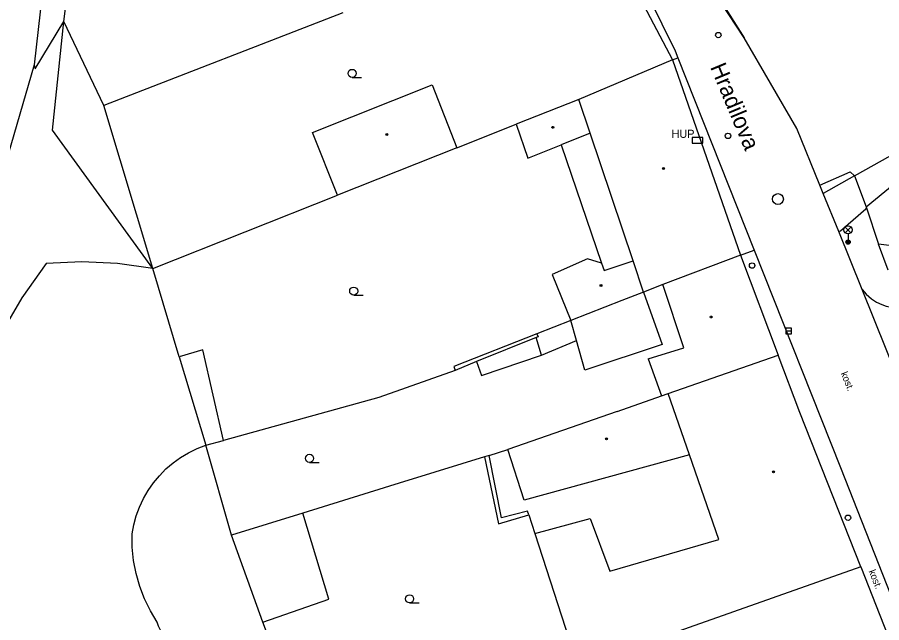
# Model space of a CAD drawing. Extents: x -596229 to -595156, y -1161237 to -1159376.
# Drawn here: x -595951.6 to -595871.7, y -1159921.1 to -1159865.2 of the extents above; entities that cross this region are included whole.
import ezdxf

# ---------------------------------------------------------------- set-up
doc = ezdxf.new("R2010")
doc.units = 0
for name, color, linetype in [('DOP - budovy nerozlisene - VP', 7, 'Continuous'), ('DOP - kresba z DSPS bez souradnic', 7, 'Continuous'), ('DOP - rozhrani ploch obecne', 7, 'Continuous'), ('Level 24', 7, 'Continuous'), ('Level 27', 7, 'Continuous'), ('Level 28', 7, 'Continuous'), ('Level 33', 7, 'Continuous'), ('Level 36', 7, 'Continuous'), ('Level 39', 7, 'Continuous'), ('Nazvy ulic', 7, 'Continuous'), ('Specificka linie pasportu komunikaci', 7, 'Continuous'), ('TM - budovy zdene_ betonove - VP', 7, 'Continuous'), ('TM - chodniky - VP', 7, 'Continuous'), ('TM - dolni hrana svahu', 7, 'Continuous'), ('TM - komunikace - VP', 7, 'Continuous'), ('TM - letecke snimky - pomocna linie', 7, 'Continuous'), ('TM - plot drateny_ kovovy - VP', 7, 'Continuous'), ('TM - popis objektu', 7, 'Continuous'), ('TM - popis povrchu', 7, 'Continuous'), ('TM - rozhrani ploch obecne - VP', 7, 'Continuous'), ('TM - vjezd na pozemek', 7, 'Continuous')]:
    doc.layers.add(name, color=color, linetype=linetype)

msp = doc.modelspace()

# ---------------------------------------------------------------- linework, layer by layer
at = {"layer": 'DOP - budovy nerozlisene - VP'}
for points in [[(-595924.3, -1159875.81), (-595913.26, -1159871.43)], [(-595913.26, -1159871.43), (-595910.97, -1159877.22)], [(-595922, -1159881.6), (-595924.3, -1159875.81)], [(-595910.97, -1159877.22), (-595922, -1159881.6)]]:
    msp.add_lwpolyline(points, dxfattribs=at)
at = {"layer": 'DOP - kresba z DSPS bez souradnic'}
for points in [[(-595903.65, -1159894.74), (-595909.15, -1159896.97)], [(-595903.47, -1159894.67), (-595903.65, -1159894.74)], [(-595903.14, -1159896.37), (-595903.65, -1159894.74)], [(-595903.58, -1159894.41), (-595903.47, -1159894.67)], [(-595903.14, -1159896.37), (-595899.92, -1159895.03)], [(-595908.7, -1159898.26), (-595903.14, -1159896.37)], [(-595909.15, -1159896.97), (-595911.14, -1159897.79)], [(-595909.15, -1159896.97), (-595908.7, -1159898.26)], [(-595907.99, -1159905.62), (-595906.25, -1159905.08)], [(-595906.85, -1159911.39), (-595907.99, -1159905.62)], [(-595904.45, -1159910.76), (-595906.85, -1159911.39)], [(-595904.34, -1159911.11), (-595904.45, -1159910.76)]]:
    msp.add_lwpolyline(points, dxfattribs=at)
at = {"layer": 'DOP - rozhrani ploch obecne'}
for points in [[(-595921.5, -1159864.78), (-595943.57, -1159873.33)], [(-595910.97, -1159877.22), (-595905.48, -1159875.05)], [(-595939.07, -1159888.37), (-595922, -1159881.6)], [(-595900.44, -1159893.18), (-595903.58, -1159894.41)], [(-595903.58, -1159894.41), (-595911.26, -1159897.41)], [(-595911.14, -1159897.79), (-595918.17, -1159900.27)], [(-595911.26, -1159897.41), (-595911.14, -1159897.79)], [(-595918.17, -1159900.27), (-595932.52, -1159904.24)], [(-595908.43, -1159905.75), (-595915.09, -1159907.81)], [(-595907.99, -1159905.62), (-595908.43, -1159905.75)], [(-595908.43, -1159905.75), (-595907.14, -1159911.94)], [(-595915.81, -1159908.03), (-595925.2, -1159910.95)], [(-595915.09, -1159907.81), (-595915.81, -1159908.03)], [(-595925.2, -1159910.95), (-595931.78, -1159912.99)], [(-595907.14, -1159911.94), (-595904.34, -1159911.11)], [(-595904.34, -1159911.11), (-595903.77, -1159912.84)]]:
    msp.add_lwpolyline(points, dxfattribs=at)
at = {"layer": 'Level 24'}
msp.add_lwpolyline([(-595889.238, -1159876.789), (-595888.238, -1159876.789), (-595888.238, -1159876.289), (-595889.238, -1159876.289)], close=True, dxfattribs=at)
at = {"layer": 'Level 27'}
msp.add_line((-595880.57, -1159894.14), (-595880.07, -1159894.14), dxfattribs=at)
msp.add_lwpolyline([(-595880.57, -1159894.39), (-595880.07, -1159894.39), (-595880.07, -1159893.89), (-595880.57, -1159893.89)], close=True, dxfattribs=at)
msp.add_circle((-595881.31, -1159881.96), 0.5, dxfattribs=at)
at = {"layer": 'Level 28'}
for centre in [(-595886.82, -1159866.82), (-595885.93, -1159876.13), (-595883.7, -1159888.1), (-595874.84, -1159911.38)]:
    msp.add_circle(centre, 0.25, dxfattribs=at)
at = {"layer": 'Level 33'}
for p, q in [((-595875.105, -1159885.07), (-595874.575, -1159884.54)), ((-595875.105, -1159884.54), (-595874.575, -1159885.07)), ((-595874.84, -1159885.18), (-595874.84, -1159885.93))]:
    msp.add_line(p, q, dxfattribs=at)
for centre, radius in [((-595874.84, -1159884.805), 0.375), ((-595874.84, -1159885.93), 0.2), ((-595874.84, -1159885.93), 0.145), ((-595874.84, -1159885.93), 0.0876)]:
    msp.add_circle(centre, radius, dxfattribs=at)
at = {"layer": 'Level 36'}
for p, q in [((-595920.65, -1159870.735), (-595919.775, -1159870.735)), ((-595920.5, -1159890.835), (-595919.625, -1159890.835)), ((-595924.58, -1159906.275), (-595923.705, -1159906.275)), ((-595915.34, -1159919.245), (-595914.465, -1159919.245))]:
    msp.add_line(p, q, dxfattribs=at)
for centre in [(-595920.65, -1159870.36), (-595920.5, -1159890.46), (-595924.58, -1159905.9), (-595915.34, -1159918.87)]:
    msp.add_circle(centre, 0.375, dxfattribs=at)
at = {"layer": 'Level 39'}
for centre, radius in [((-595902.1, -1159875.34), 0.09), ((-595902.1, -1159875.34), 0.0398), ((-595917.43, -1159876.01), 0.09), ((-595917.43, -1159876.01), 0.0398), ((-595891.88, -1159879.14), 0.09), ((-595891.88, -1159879.14), 0.0398), ((-595897.66, -1159889.95), 0.09), ((-595897.66, -1159889.95), 0.0398), ((-595887.47, -1159892.85), 0.09), ((-595887.47, -1159892.85), 0.0398), ((-595897.14, -1159904.1), 0.09), ((-595897.14, -1159904.1), 0.0398), ((-595881.72, -1159907.14), 0.09), ((-595881.72, -1159907.14), 0.0398)]:
    msp.add_circle(centre, radius, dxfattribs=at)
at = {"layer": 'Specificka linie pasportu komunikaci'}
for points in [[(-595901.5, -1159822.29), (-595895.46, -1159847.7), (-595891.37, -1159856.02), (-595891.27, -1159856.22), (-595891.1, -1159856.5), (-595884.44, -1159867.07)], [(-595891.06, -1159869.11), (-595890.56, -1159868.91)], [(-595877.45, -1159880.67), (-595874.64, -1159879.44)], [(-595874.64, -1159879.44), (-595874.24, -1159879.83)], [(-595873.16, -1159882.68), (-595873.19, -1159882.9), (-595875.53, -1159884.91)], [(-595875.53, -1159884.91), (-595875.7, -1159884.96)], [(-595884.78, -1159887.15), (-595883.5, -1159886.67)]]:
    msp.add_lwpolyline(points, dxfattribs=at)
at = {"layer": 'TM - budovy zdene_ betonove - VP'}
for points in [[(-595891.06, -1159869.11), (-595899.71, -1159872.77)], [(-595891.06, -1159869.11), (-595884.78, -1159887.15)], [(-595899.71, -1159872.77), (-595905.48, -1159875.05)], [(-595898.66, -1159875.88), (-595899.71, -1159872.77)], [(-595905.48, -1159875.05), (-595904.43, -1159878.18)], [(-595898.66, -1159875.88), (-595901.35, -1159876.95)], [(-595894.69, -1159887.66), (-595898.66, -1159875.88)], [(-595904.43, -1159878.18), (-595901.35, -1159876.95)], [(-595873.16, -1159882.68), (-595869.72, -1159879.84)], [(-595873.16, -1159882.68), (-595872.02, -1159886.14)], [(-595846.79, -1159889.32), (-595872.02, -1159886.14)], [(-595871.13, -1159888.54), (-595872.02, -1159886.14)], [(-595898.91, -1159887.49), (-595902.18, -1159888.92)], [(-595897.6, -1159887.87), (-595898.91, -1159887.49)], [(-595897.36, -1159888.56), (-595894.69, -1159887.66)], [(-595893.72, -1159890.55), (-595894.69, -1159887.66)], [(-595884.78, -1159887.15), (-595891.95, -1159889.86)], [(-595884.78, -1159887.15), (-595881.28, -1159896.38)], [(-595897.6, -1159887.87), (-595897.36, -1159888.56)], [(-595902.18, -1159888.92), (-595900.44, -1159893.18)], [(-595891.95, -1159889.86), (-595893.72, -1159890.55)], [(-595890.02, -1159895.69), (-595891.95, -1159889.86)], [(-595893.72, -1159890.55), (-595895.73, -1159891.34)], [(-595895.73, -1159891.34), (-595900.44, -1159893.18)], [(-595893.3, -1159896.7), (-595890.02, -1159895.69)], [(-595891.44, -1159899.92), (-595881.28, -1159896.38)], [(-595879.28, -1159901.66), (-595881.28, -1159896.38)], [(-595896.15, -1159901.56), (-595892.07, -1159900.14)], [(-595892.07, -1159900.14), (-595891.44, -1159899.92)], [(-595889.48, -1159905.56), (-595891.44, -1159899.92)], [(-595896.15, -1159901.56), (-595906.25, -1159905.08)], [(-595873.67, -1159915.91), (-595879.28, -1159901.66)], [(-595904.76, -1159909.75), (-595906.25, -1159905.08)], [(-595889.48, -1159905.56), (-595904.76, -1159909.75)], [(-595886.77, -1159913.38), (-595889.48, -1159905.56)], [(-595903.77, -1159912.84), (-595898.66, -1159911.45)], [(-595898.66, -1159911.45), (-595896.84, -1159916.31)], [(-595903.77, -1159912.84), (-595899.88, -1159924.8)], [(-595896.84, -1159916.31), (-595886.77, -1159913.38)], [(-595873.67, -1159915.91), (-595893.6, -1159922.95)], [(-595873.67, -1159915.91), (-595868.74, -1159928.44)]]:
    msp.add_lwpolyline(points, dxfattribs=at)
at = {"layer": 'TM - chodniky - VP'}
for points in [[(-595874.24, -1159879.83), (-595877.13, -1159881.45)], [(-595873.54, -1159890.3), (-595873.16, -1159890.75), (-595872.68, -1159891.16), (-595872.2, -1159891.48), (-595871.73, -1159891.7), (-595871.32, -1159891.84), (-595870.87, -1159891.95), (-595870.42, -1159892.01), (-595870.26, -1159892.02)]]:
    msp.add_lwpolyline(points, dxfattribs=at)
at = {"layer": 'TM - dolni hrana svahu'}
msp.add_lwpolyline([(-595950.02, -1159869.58), (-595960.43, -1159905.28)], dxfattribs=at)
at = {"layer": 'TM - komunikace - VP'}
for points in [[(-595884.44, -1159867.07), (-595894.59, -1159851.59), (-595901.86, -1159826.22)], [(-595900.77, -1159847.97), (-595900.62, -1159848.35), (-595890.81, -1159868.28), (-595890.56, -1159868.91)], [(-595877.45, -1159880.67), (-595879.57, -1159875.44), (-595884.44, -1159867.07)], [(-595890.56, -1159868.91), (-595883.5, -1159886.67)], [(-595877.13, -1159881.45), (-595877.45, -1159880.67)], [(-595875.7, -1159884.96), (-595877.13, -1159881.45)], [(-595873.54, -1159890.3), (-595875.7, -1159884.96)], [(-595883.5, -1159886.67), (-595875.53, -1159906.75), (-595868.52, -1159924.55)], [(-595870.17, -1159898.66), (-595873.54, -1159890.3)]]:
    msp.add_lwpolyline(points, dxfattribs=at)
at = {"layer": 'TM - letecke snimky - pomocna linie'}
for points in [[(-595939.07, -1159888.37), (-595948.33, -1159875.6), (-595947.29, -1159865.58)], [(-595939.07, -1159888.37), (-595942.33, -1159887.92), (-595945.63, -1159887.76), (-595948.92, -1159887.9)], [(-595948.92, -1159887.9), (-595951.16, -1159891.09), (-595953.13, -1159894.45), (-595954.84, -1159897.95)], [(-595893.72, -1159890.55), (-595892, -1159895.38), (-595899.15, -1159897.76), (-595899.92, -1159895.03)], [(-595899.92, -1159895.03), (-595900.44, -1159893.18)], [(-595936.63, -1159896.52), (-595934.17, -1159904.69)], [(-595893.3, -1159896.7), (-595892.07, -1159900.14)], [(-595940.98, -1159912.88), (-595940.82, -1159912.03), (-595940.59, -1159911.2), (-595940.29, -1159910.39), (-595939.93, -1159909.61), (-595939.5, -1159908.87), (-595939, -1159908.16), (-595938.45, -1159907.5), (-595937.85, -1159906.88), (-595937.19, -1159906.32), (-595936.49, -1159905.82), (-595935.75, -1159905.38), (-595934.97, -1159905), (-595934.17, -1159904.69)], [(-595928.89, -1159921.01), (-595922.8, -1159918.91), (-595925.2, -1159910.95)], [(-595938.65, -1159921.03), (-595939.28, -1159919.97), (-595939.82, -1159918.87), (-595940.26, -1159917.72), (-595940.59, -1159916.54), (-595940.83, -1159915.33), (-595940.96, -1159914.11), (-595940.98, -1159912.88)], [(-595933.78, -1159924.2), (-595934.17, -1159924.23), (-595934.57, -1159924.22), (-595934.96, -1159924.18), (-595935.35, -1159924.11), (-595935.73, -1159924.01), (-595936.09, -1159923.87), (-595936.45, -1159923.7), (-595936.79, -1159923.5), (-595937.11, -1159923.27), (-595937.41, -1159923.01), (-595937.68, -1159922.73), (-595937.94, -1159922.43), (-595938.16, -1159922.1), (-595938.35, -1159921.76), (-595938.52, -1159921.4), (-595938.65, -1159921.03)]]:
    msp.add_lwpolyline(points, dxfattribs=at)
at = {"layer": 'TM - plot drateny_ kovovy - VP'}
for points in [[(-595901.95, -1159848.44), (-595891.06, -1159869.11)], [(-595947.29, -1159865.58), (-595945.3, -1159850.15)], [(-595943.57, -1159873.33), (-595947.29, -1159865.58)], [(-595874.24, -1159879.83), (-595856.47, -1159869.88)], [(-595939.07, -1159888.37), (-595943.57, -1159873.33)], [(-595936.63, -1159896.52), (-595939.07, -1159888.37)], [(-595934.43, -1159895.88), (-595936.63, -1159896.52)], [(-595932.52, -1159904.24), (-595934.43, -1159895.88)], [(-595934.17, -1159904.69), (-595932.52, -1159904.24)], [(-595931.78, -1159912.99), (-595934.17, -1159904.69)], [(-595928.89, -1159921.01), (-595931.78, -1159912.99)], [(-595928.56, -1159921.92), (-595928.89, -1159921.01)]]:
    msp.add_lwpolyline(points, dxfattribs=at)
at = {"layer": 'TM - rozhrani ploch obecne - VP'}
for points in [[(-595946.98, -1159842.65), (-595950.02, -1159869.58)], [(-595949.94, -1159869.93), (-595947.29, -1159865.58)], [(-595950.02, -1159869.58), (-595949.94, -1159869.93)], [(-595901.35, -1159876.95), (-595897.6, -1159887.87)]]:
    msp.add_lwpolyline(points, dxfattribs=at)
at = {"layer": 'TM - vjezd na pozemek'}
msp.add_lwpolyline([(-595874.24, -1159879.83), (-595873.16, -1159882.68)], dxfattribs=at)

# ---------------------------------------------------------------- texts
at = {"layer": 'Nazvy ulic'}
msp.add_text('Hradilova', height=1.5, rotation=292.66029, dxfattribs=at).set_placement((-595887.596, -1159869.77))
at = {"layer": 'TM - popis objektu'}
msp.add_text('HUP', height=0.75, dxfattribs=at).set_placement((-595891.14, -1159876.31))
at = {"layer": 'TM - popis povrchu'}
for rotation, p in [(292, (-595875.52, -1159898.05)), (291.49552, (-595872.94, -1159916.32))]:
    msp.add_text('kost.', height=0.65, rotation=rotation, dxfattribs=at).set_placement(p)

doc.saveas('drawing.dxf')
